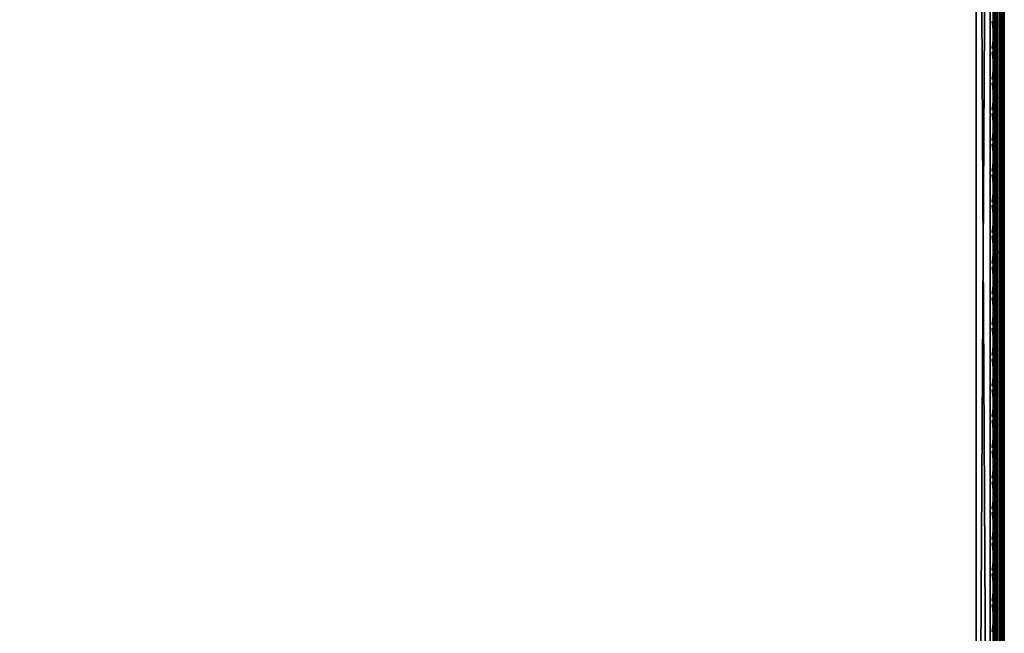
# Model space of a CAD drawing. Header units: inches. Extents: x 0 to 69, y -28.1 to 0.
# Tile 306 of 451: x 60.3 to 69, y -19.6 to -14.1. Entities that reach past the tile are written whole.
import ezdxf

# ---------------------------------------------------------------- set-up
doc = ezdxf.new("R2010")
doc.units = ezdxf.units.IN
doc.header["$LTSCALE"] = 0.03937
doc.header["$MEASUREMENT"] = 0
for name, color, linetype in [('A-FURN-3-ST', 151, 'Continuous'), ('A-FURN-3-ST-SEAM', 250, 'Continuous'), ('A-FURN-3-STITCH', 15, 'Continuous')]:
    doc.layers.add(name, color=color, linetype=linetype)

msp = doc.modelspace()

# ---------------------------------------------------------------- meshes
at = {"layer": 'A-FURN-3-ST'}
mesh = msp.add_polyface(dxfattribs=at)
corners = [(0.25, -5.4592, 18), (68.75, -5.4592, 18), (0.25, -5.1746, 17.9626), (68.75, -5.1746, 17.9626), (0.25, -4.9094, 17.8528), (68.75, -4.9094, 17.8528), (0.25, -4.6816, 17.6781), (68.75, -4.6816, 17.6781), (0.25, -4.5068, 17.4505), (68.75, -4.5068, 17.4505), (0.25, -4.3968, 17.1854), (68.75, -4.3968, 17.1854), (0.25, -4.3592, 16.9008), (68.75, -4.3504, 5.5004), (0.25, -4.3504, 5.5004), (0.25, -4.3883, 5.3089), (68.75, -4.3883, 5.3089), (0.25, -4.4967, 5.1466), (68.75, -4.4967, 5.1466), (0.25, -4.659, 5.0381), (68.75, -4.659, 5.0381), (0.25, -4.8504, 5), (0.25, -27.51, 5), (0.125, -4.8504, 5.0335), (0.125, -27.51, 5.0335), (0.0335, -4.8504, 5.125), (0.0335, -4.5038, 5.3567), (0.125, -4.3839, 5.5004), (0.125, -4.4193, 5.3217), (0.125, -4.5204, 5.1703), (0.125, -4.6718, 5.069), (0.0335, -4.4842, 16.9008), (0.125, -4.3926, 16.9008), (0.125, -4.4292, 17.1767), (0.0335, -5.2069, 17.8418), (0.125, -5.4592, 17.9665), (0.125, -5.1833, 17.9302), (0.0335, -4.77, 17.5897), (0.125, -4.7053, 17.6544), (0.125, -4.5358, 17.4337), (0.0335, -4.615, 17.3879), (0.0335, -4.5175, 17.153), (0.125, -4.9261, 17.8238), (0.125, -26.91, 17.9665), (0.25, -26.91, 18)]
mesh.append_faces([[corners[k] for k in face] for face in [(0, 1, 2), (2, 3, 4), (4, 5, 6), (6, 7, 8), (8, 9, 10), (10, 11, 12), (12, 13, 14), (14, 13, 15), (15, 16, 17), (17, 18, 19), (19, 20, 21), (21, 22, 23), (23, 24, 25), (26, 27, 28), (28, 27, 14), (28, 14, 15), (28, 15, 29), (29, 15, 17), (29, 17, 30), (30, 17, 19), (30, 19, 23), (23, 19, 21), (23, 25, 30), (27, 31, 32), (27, 32, 14), (14, 32, 12), (31, 33, 32), (32, 33, 10), (32, 10, 12), (34, 35, 36), (37, 38, 39, 40), (40, 39, 33, 41), (35, 0, 36), (36, 0, 2), (36, 2, 42), (42, 2, 4), (42, 4, 38), (38, 4, 6), (38, 6, 39), (39, 6, 8), (39, 8, 33), (33, 8, 10), (35, 43, 0), (44, 1, 0)]])
mesh = msp.add_polyface(dxfattribs=at)
corners = [(68.875, -4.8504, 5.0335), (68.875, -27.51, 5.0335), (68.75, -4.8504, 5), (68.75, -4.3504, 5.5004), (68.875, -4.3839, 5.5004), (68.75, -4.3883, 5.3089), (68.875, -4.4193, 5.3217), (68.75, -4.4967, 5.1466), (68.875, -4.5204, 5.1703), (68.75, -4.659, 5.0381), (68.875, -4.6718, 5.069), (68.9665, -4.7068, 5.1536), (68.9665, -4.4754, 5.5003), (68.9665, -4.5038, 5.3567), (68.9665, -4.5851, 5.2349), (68.75, -4.3592, 16.9008), (68.875, -4.3926, 16.9008), (68.75, -5.4592, 18), (68.875, -5.4592, 17.9665), (68.75, -5.1746, 17.9626), (68.875, -5.1833, 17.9302), (68.75, -4.9094, 17.8528), (68.875, -4.9261, 17.8238), (68.75, -4.6816, 17.6781), (68.875, -4.7053, 17.6544), (68.75, -4.5068, 17.4505), (68.875, -4.5358, 17.4337), (68.75, -4.3968, 17.1854), (68.875, -4.4292, 17.1767), (68.9665, -4.5175, 17.153), (68.9665, -5.4592, 17.875), (68.75, -26.91, 18), (68.875, -26.91, 17.9665), (0.25, -5.1746, 17.9626), (0.25, -4.9094, 17.8528), (0.25, -4.6816, 17.6781), (0.25, -4.5068, 17.4505), (0.25, -4.3968, 17.1854), (0.25, -4.3592, 16.9008), (0.25, -4.3883, 5.3089), (0.25, -4.4967, 5.1466), (0.25, -4.659, 5.0381), (0.25, -4.8504, 5), (68.75, -27.51, 5)]
mesh.append_faces([[corners[k] for k in face] for face in [(0, 1, 2), (3, 4, 5), (5, 4, 6), (5, 6, 7), (7, 6, 8), (7, 8, 9), (9, 8, 10), (9, 10, 2), (2, 10, 0), (0, 10, 11), (12, 6, 4), (8, 6, 13, 14), (3, 15, 4), (4, 15, 16), (4, 16, 12), (17, 18, 19), (19, 18, 20), (19, 20, 21), (21, 20, 22), (21, 22, 23), (23, 22, 24), (23, 24, 25), (25, 24, 26), (25, 26, 27), (27, 26, 28), (27, 28, 15), (15, 28, 16), (16, 28, 29), (18, 30, 20), (17, 31, 18), (18, 32, 30), (33, 17, 19), (34, 19, 21), (35, 21, 23), (36, 23, 25), (37, 25, 27), (38, 27, 15), (15, 3, 38), (39, 3, 5), (40, 5, 7), (41, 7, 9), (42, 9, 2), (2, 43, 42)]])
mesh = msp.add_polyface(dxfattribs=at)
corners = [(69, -4.8504, 5.25), (69, -27.51, 5.25), (68.9665, -4.8504, 5.125), (68.9665, -27.51, 5.125), (68.875, -4.8504, 5.0335), (68.9665, -4.7068, 5.1536), (69, -4.7253, 5.2835), (68.9665, -4.5851, 5.2349), (69, -4.6338, 5.3751), (68.9665, -4.5038, 5.3567), (69, -4.6004, 5.5002), (68.9665, -4.4754, 5.5003), (68.875, -4.4193, 5.3217), (68.875, -4.5204, 5.1703), (68.875, -4.6718, 5.069), (68.875, -4.3926, 16.9008), (68.9665, -4.4842, 16.9008), (69, -4.6092, 16.9007), (68.9665, -4.5175, 17.153), (69, -4.6383, 17.1205), (68.875, -5.1833, 17.9302), (68.9665, -5.4592, 17.875), (68.9665, -5.2069, 17.8418), (68.9665, -4.9719, 17.7445), (68.875, -4.9261, 17.8238), (68.9665, -4.77, 17.5897), (68.875, -4.7053, 17.6544), (68.9665, -4.615, 17.3879), (68.875, -4.5358, 17.4337), (68.875, -4.4292, 17.1767), (69, -5.4592, 17.75), (69, -5.2393, 17.7211), (69, -5.0343, 17.6362), (69, -4.8583, 17.5013), (69, -4.7233, 17.3254), (68.9665, -26.91, 17.875), (69, -27.76, 5.5), (69, -27.76, 16.9)]
mesh.append_faces([[corners[k] for k in face] for face in [(0, 1, 2), (2, 3, 4), (4, 5, 2), (2, 5, 0), (0, 5, 6), (6, 5, 7), (6, 7, 8), (8, 7, 9), (8, 9, 10), (10, 9, 11), (11, 9, 12), (13, 7, 5, 14), (11, 15, 16), (11, 16, 10), (10, 16, 17), (15, 18, 16), (16, 18, 19), (16, 19, 17), (20, 21, 22), (20, 22, 23, 24), (24, 23, 25, 26), (26, 25, 27, 28), (28, 27, 18, 29), (21, 30, 22), (22, 30, 31), (22, 31, 23), (23, 31, 32), (23, 32, 25), (25, 32, 33), (25, 33, 27), (27, 33, 34), (27, 34, 18), (18, 34, 19), (21, 35, 30), (0, 10, 1), (6, 8, 0), (0, 8, 10), (10, 17, 36), (37, 17, 30), (17, 19, 30), (30, 19, 34), (30, 34, 33), (33, 32, 30), (30, 32, 31)]])
mesh = msp.add_polyface(dxfattribs=at)
corners = [(68.9665, -4.8504, 5.125), (69, -27.51, 5.25), (68.9665, -27.51, 5.125), (69, -27.7265, 5.375), (69, -27.76, 5.5), (68.9665, -27.8565, 5.3565), (68.9665, -27.885, 5.5), (68.875, -27.9765, 5.5), (68.875, -27.6885, 5.069), (68.9665, -27.6535, 5.1535), (68.875, -27.8399, 5.1701), (68.9665, -27.7752, 5.2348), (68.875, -27.941, 5.3215), (69, -27.635, 5.2835), (69, -27.76, 16.9), (68.9665, -27.885, 16.9), (69, -26.91, 17.75), (68.9665, -26.91, 17.875), (69, -27.13, 17.721), (68.9665, -27.1624, 17.8418), (69, -27.335, 17.6361), (68.9665, -27.3975, 17.7444), (69, -27.511, 17.501), (68.9665, -27.5994, 17.5894), (69, -27.6461, 17.325), (68.9665, -27.7544, 17.3875), (69, -27.731, 17.12), (68.9665, -27.8518, 17.1523), (68.875, -27.9402, 17.176), (68.875, -26.91, 17.9665), (68.875, -27.186, 17.9302), (68.875, -27.4433, 17.8236), (68.875, -27.6641, 17.6541), (68.875, -27.8336, 17.4333), (68.9665, -5.4592, 17.875), (69, -5.4592, 17.75), (69, -4.6004, 5.5002), (69, -4.6092, 16.9007)]
mesh.append_faces([[corners[k] for k in face] for face in [(0, 1, 2), (3, 4, 5), (5, 4, 6), (5, 6, 7), (8, 2, 9), (10, 11, 5, 12), (2, 1, 9), (9, 1, 13), (9, 13, 11), (11, 13, 3), (11, 3, 5), (4, 14, 6), (6, 14, 15), (6, 15, 7), (16, 17, 18), (18, 17, 19), (18, 19, 20), (20, 19, 21), (20, 21, 22), (22, 21, 23), (22, 23, 24), (24, 23, 25), (24, 25, 26), (26, 25, 27), (26, 27, 14), (14, 27, 15), (15, 27, 28), (17, 29, 19), (19, 30, 31, 21), (21, 31, 32, 23), (23, 32, 33, 25), (25, 33, 28, 27), (34, 29, 17), (35, 17, 16), (1, 36, 4), (1, 4, 3), (4, 37, 14), (14, 35, 16), (18, 20, 16), (16, 20, 22), (16, 22, 24), (24, 26, 16), (16, 26, 14), (3, 13, 1)]])
mesh = msp.add_polyface(dxfattribs=at)
corners = [(0.25, -4.8504, 5), (68.75, -27.51, 5), (0.25, -27.51, 5), (0.125, -4.8504, 5.0335), (0.125, -27.51, 5.0335), (0.25, -28.01, 5.5), (0.125, -27.9765, 5.5), (0.25, -27.9719, 5.3087), (0.125, -27.941, 5.3215), (0.25, -27.8636, 5.1464), (0.125, -27.8399, 5.1701), (0.25, -27.7013, 5.0381), (0.125, -27.6885, 5.069), (0.0335, -27.6535, 5.1535), (0.0335, -27.885, 5.5), (0.25, -28.01, 16.9), (0.125, -27.9765, 16.9), (0.25, -26.91, 18), (0.125, -26.91, 17.9665), (0.25, -27.1947, 17.9625), (0.125, -27.186, 17.9302), (0.25, -27.46, 17.8526), (0.125, -27.4433, 17.8236), (0.25, -27.6878, 17.6778), (0.125, -27.6641, 17.6541), (0.25, -27.8626, 17.45), (0.125, -27.8336, 17.4333), (0.25, -27.9725, 17.1847), (0.125, -27.9402, 17.176), (0.0335, -27.8518, 17.1523), (0.0335, -26.91, 17.875), (0.0335, -27.5994, 17.5894), (0.0335, -27.7544, 17.3875), (0.125, -5.4592, 17.9665), (0.25, -5.4592, 18), (68.75, -28.01, 16.9), (68.75, -27.9725, 17.1847), (68.75, -27.8626, 17.45), (68.75, -27.6878, 17.6778), (68.75, -27.46, 17.8526), (68.75, -27.1947, 17.9625), (68.75, -27.7013, 5.0381), (68.75, -27.8636, 5.1464), (68.75, -27.9719, 5.3087)]
mesh.append_faces([[corners[k] for k in face] for face in [(0, 1, 2), (3, 2, 4), (5, 6, 7), (7, 6, 8), (7, 8, 9), (9, 8, 10), (9, 10, 11), (11, 10, 12), (11, 12, 2), (2, 12, 4), (4, 12, 13), (14, 8, 6), (5, 15, 6), (6, 15, 16), (6, 16, 14), (17, 18, 19), (19, 18, 20), (19, 20, 21), (21, 20, 22), (21, 22, 23), (23, 22, 24), (23, 24, 25), (25, 24, 26), (25, 26, 27), (27, 26, 28), (27, 28, 15), (15, 28, 16), (16, 28, 29), (18, 30, 20), (24, 31, 32, 26), (26, 32, 29, 28), (33, 30, 18), (34, 18, 17), (15, 35, 27), (27, 36, 25), (25, 37, 23), (23, 38, 21), (21, 39, 19), (19, 40, 17), (5, 35, 15), (2, 1, 11), (11, 41, 9), (9, 42, 7), (7, 43, 5)]])
mesh = msp.add_polyface(dxfattribs=at)
corners = [(68.875, -4.8504, 5.0335), (68.9665, -27.51, 5.125), (68.875, -27.51, 5.0335), (68.75, -4.8504, 5), (68.75, -27.51, 5), (68.9665, -27.8565, 5.3565), (68.875, -27.9765, 5.5), (68.875, -27.941, 5.3215), (68.75, -28.01, 5.5), (68.75, -27.9719, 5.3087), (68.875, -27.8399, 5.1701), (68.75, -27.8636, 5.1464), (68.875, -27.6885, 5.069), (68.75, -27.7013, 5.0381), (68.9665, -27.6535, 5.1535), (68.9665, -27.7752, 5.2348), (68.9665, -27.885, 16.9), (68.875, -27.9765, 16.9), (68.75, -28.01, 16.9), (68.875, -27.9402, 17.176), (68.75, -27.9725, 17.1847), (68.9665, -27.1624, 17.8418), (68.875, -26.91, 17.9665), (68.875, -27.186, 17.9302), (68.75, -26.91, 18), (68.75, -27.1947, 17.9625), (68.875, -27.4433, 17.8236), (68.75, -27.46, 17.8526), (68.875, -27.6641, 17.6541), (68.75, -27.6878, 17.6778), (68.875, -27.8336, 17.4333), (68.75, -27.8626, 17.45), (68.875, -5.4592, 17.9665), (0.25, -27.9725, 17.1847), (0.25, -27.8626, 17.45), (0.25, -27.6878, 17.6778), (0.25, -27.46, 17.8526), (0.25, -27.1947, 17.9625), (0.25, -26.91, 18), (0.25, -28.01, 5.5), (0.25, -27.7013, 5.0381), (0.25, -27.8636, 5.1464), (0.25, -27.9719, 5.3087), (68.75, -5.4592, 18)]
mesh.append_faces([[corners[k] for k in face] for face in [(0, 1, 2), (3, 2, 4), (5, 6, 7), (7, 6, 8), (7, 8, 9), (7, 9, 10), (10, 9, 11), (10, 11, 12), (12, 11, 13), (12, 13, 2), (2, 13, 4), (2, 1, 12), (12, 14, 15, 10), (6, 16, 17), (6, 17, 8), (8, 17, 18), (16, 19, 17), (17, 19, 20), (17, 20, 18), (21, 22, 23), (22, 24, 23), (23, 24, 25), (23, 25, 26), (26, 25, 27), (26, 27, 28), (28, 27, 29), (28, 29, 30), (30, 29, 31), (30, 31, 19), (19, 31, 20), (32, 24, 22), (33, 18, 20), (34, 20, 31), (35, 31, 29), (36, 29, 27), (37, 27, 25), (38, 25, 24), (8, 18, 39), (40, 4, 13), (41, 13, 11), (42, 11, 9), (39, 9, 8), (24, 43, 38)]])
at = {"layer": 'A-FURN-3-ST-SEAM'}
mesh = msp.add_polyface(dxfattribs=at)
corners = [(68.9035, -9.0343, 17.8826), (68.9128, -9.0343, 17.8675), (68.9128, -12.6094, 17.8675), (68.9035, -12.6094, 17.8826), (68.9128, -16.1846, 17.8675), (68.9035, -16.1846, 17.8826), (68.9128, -19.7597, 17.8675), (68.9035, -19.7597, 17.8826), (68.9128, -23.3349, 17.8675), (68.9035, -23.3349, 17.8826), (68.9128, -26.91, 17.8675), (68.9035, -26.91, 17.8826), (68.9, -26.91, 17.9), (68.9, -23.3349, 17.9), (68.9, -19.7597, 17.9), (68.9, -16.1846, 17.9), (68.9, -12.6094, 17.9), (68.9, -9.0343, 17.9), (68.9188, -9.0343, 17.939), (68.9071, -9.0343, 17.9255), (68.9071, -12.6094, 17.9255), (68.9188, -12.6094, 17.939), (68.9071, -16.1846, 17.9255), (68.9188, -16.1846, 17.939), (68.9071, -19.7597, 17.9255), (68.9188, -19.7597, 17.939), (68.9071, -23.3349, 17.9255), (68.9188, -23.3349, 17.939), (68.9071, -26.91, 17.9255), (68.9188, -26.91, 17.939), (68.9, -27.0951, 17.8825), (68.9266, -26.91, 17.8563), (68.9266, -23.3349, 17.8563), (68.9266, -19.7597, 17.8563), (68.9266, -16.1846, 17.8563), (68.9266, -12.6094, 17.8563)]
mesh.append_faces([[corners[k] for k in face] for face in [(9, 8, 10, 11), (11, 12, 9), (9, 13, 7), (7, 13, 14), (7, 14, 5), (5, 14, 15), (5, 15, 3), (3, 15, 16), (3, 16, 0), (0, 16, 17), (27, 26, 28, 29), (19, 17, 20), (20, 17, 16), (20, 16, 22), (22, 16, 15), (22, 15, 24), (24, 15, 14), (24, 14, 26), (26, 14, 13), (26, 13, 28), (28, 13, 12), (28, 12, 30), (31, 10, 8, 32)]])
mesh.append_faces([[corners[k] for k in face] for face in [(7, 6, 8, 9), (25, 24, 26, 27)]], dxfattribs={"vtx0": -1})
mesh.append_faces([[corners[k] for k in face] for face in [(3, 2, 4, 5), (5, 4, 6, 7), (21, 20, 22, 23), (23, 22, 24, 25), (33, 6, 4, 34), (34, 4, 2, 35)]], dxfattribs={"vtx0": -1, "vtx2": -1})
mesh.append_faces([[corners[k] for k in face] for face in [(0, 1, 2, 3), (18, 19, 20, 21), (32, 8, 6, 33)]], dxfattribs={"vtx2": -1})
mesh = msp.add_polyface(dxfattribs=at)
corners = [(68.9433, -19.7597, 17.8505), (68.9266, -19.7597, 17.8563), (68.9266, -16.1846, 17.8563), (68.9433, -16.1846, 17.8505), (68.9266, -12.6094, 17.8563), (68.9433, -12.6094, 17.8505), (68.9266, -9.0343, 17.8563), (68.9433, -9.0343, 17.8505), (68.9981, -9.0343, 17.8868), (68.9997, -9.0343, 17.9045), (68.9997, -12.6094, 17.9045), (68.9981, -12.6094, 17.8868), (68.9997, -16.1846, 17.9045), (68.9981, -16.1846, 17.8868), (68.9997, -19.7597, 17.9045), (68.9981, -19.7597, 17.8868), (68.9949, -9.0343, 17.9217), (68.9949, -12.6094, 17.9217), (68.9949, -16.1846, 17.9217), (68.9949, -19.7597, 17.9217), (68.9345, -9.0343, 17.9472), (68.9188, -9.0343, 17.939), (68.9188, -12.6094, 17.939), (68.9345, -12.6094, 17.9472), (68.9188, -16.1846, 17.939), (68.9345, -16.1846, 17.9472), (68.9188, -19.7597, 17.939), (68.9345, -19.7597, 17.9472), (68.961, -23.3349, 17.8515), (68.9433, -23.3349, 17.8505), (68.961, -19.7597, 17.8515), (68.961, -16.1846, 17.8515), (68.961, -12.6094, 17.8515), (68.9845, -23.3349, 17.9362), (68.9949, -23.3349, 17.9217), (68.9845, -19.7597, 17.9362), (68.9845, -16.1846, 17.9362), (68.9845, -12.6094, 17.9362), (68.9845, -9.0343, 17.9362), (68.9772, -23.3349, 17.8588), (68.9772, -19.7597, 17.8588), (68.9772, -16.1846, 17.8588), (68.9772, -12.6094, 17.8588), (68.9981, -23.3349, 17.8868), (68.9772, -9.0343, 17.8588), (68.9696, -23.3349, 17.9459), (68.9696, -19.7597, 17.9459), (68.9696, -16.1846, 17.9459), (68.9696, -12.6094, 17.9459), (68.9696, -9.0343, 17.9459), (68.9345, -23.3349, 17.9472)]
mesh.append_faces([[corners[k] for k in face] for face in [(5, 4, 6, 7), (37, 17, 16, 38), (11, 42, 44, 8), (48, 37, 38, 49), (23, 48, 49, 20)]], dxfattribs={"vtx0": -1})
mesh.append_faces([[corners[k] for k in face] for face in [(0, 1, 2, 3), (3, 2, 4, 5), (11, 10, 12, 13), (13, 12, 14, 15), (10, 17, 18, 12), (12, 18, 19, 14), (23, 22, 24, 25), (25, 24, 26, 27), (30, 0, 3, 31), (31, 3, 5, 32), (35, 19, 18, 36), (36, 18, 17, 37), (40, 30, 31, 41), (41, 31, 32, 42), (15, 40, 41, 13), (13, 41, 42, 11), (46, 35, 36, 47), (47, 36, 37, 48), (27, 46, 47, 25), (25, 47, 48, 23)]], dxfattribs={"vtx0": -1, "vtx2": -1})
mesh.append_faces([[corners[k] for k in face] for face in [(8, 9, 10, 11), (9, 16, 17, 10), (20, 21, 22, 23), (28, 29, 0, 30), (33, 34, 19, 35), (39, 28, 30, 40), (43, 39, 40, 15), (45, 33, 35, 46), (50, 45, 46, 27)]], dxfattribs={"vtx2": -1})
at = {"layer": 'A-FURN-3-STITCH'}
mesh = msp.add_polymesh((7, 4), dxfattribs=at)
for k, corner in enumerate([(68.8907, -14.3775, 17.9558), (68.8929, -14.3775, 17.9543), (68.8972, -14.3775, 17.9514), (68.8993, -14.3776, 17.9499), (68.895, -14.339, 17.9615), (68.8997, -14.339, 17.9637), (68.904, -14.339, 17.9608), (68.9036, -14.3391, 17.9556), (68.8976, -14.3001, 17.9646), (68.9023, -14.3001, 17.9669), (68.9066, -14.3001, 17.964), (68.9062, -14.3002, 17.9588), (68.8984, -14.261, 17.9652), (68.9031, -14.261, 17.9675), (68.9074, -14.261, 17.9646), (68.9071, -14.2611, 17.9594), (68.8976, -14.222, 17.9633), (68.9023, -14.2219, 17.9656), (68.9066, -14.222, 17.9627), (68.9062, -14.2221, 17.9575), (68.895, -14.1832, 17.9589), (68.8997, -14.1832, 17.9611), (68.904, -14.1832, 17.9582), (68.9036, -14.1833, 17.953), (68.8907, -14.145, 17.9519), (68.8929, -14.145, 17.9505), (68.8972, -14.1451, 17.9476), (68.8993, -14.1451, 17.9461)]):
    mesh.set_mesh_vertex(divmod(k, 4), corner)
mesh = msp.add_polymesh((7, 4), dxfattribs=at)
for k, corner in enumerate([(68.8907, -14.649, 17.9558), (68.8929, -14.649, 17.9543), (68.8972, -14.6491, 17.9514), (68.8993, -14.6491, 17.9499), (68.895, -14.6105, 17.9615), (68.8997, -14.6105, 17.9637), (68.904, -14.6105, 17.9608), (68.9036, -14.6106, 17.9556), (68.8976, -14.5716, 17.9646), (68.9023, -14.5716, 17.9669), (68.9066, -14.5717, 17.964), (68.9062, -14.5717, 17.9588), (68.8984, -14.5326, 17.9652), (68.9031, -14.5325, 17.9675), (68.9074, -14.5326, 17.9646), (68.9071, -14.5327, 17.9594), (68.8976, -14.4935, 17.9633), (68.9023, -14.4935, 17.9656), (68.9066, -14.4935, 17.9627), (68.9062, -14.4936, 17.9575), (68.895, -14.4548, 17.9589), (68.8997, -14.4547, 17.9611), (68.904, -14.4548, 17.9582), (68.9036, -14.4549, 17.953), (68.8907, -14.4165, 17.9519), (68.8929, -14.4165, 17.9505), (68.8972, -14.4166, 17.9476), (68.8993, -14.4166, 17.9461)]):
    mesh.set_mesh_vertex(divmod(k, 4), corner)
mesh = msp.add_polymesh((7, 4), dxfattribs=at)
for k, corner in enumerate([(68.8907, -14.9205, 17.9558), (68.8929, -14.9205, 17.9543), (68.8972, -14.9206, 17.9514), (68.8993, -14.9206, 17.9499), (68.895, -14.8821, 17.9615), (68.8997, -14.882, 17.9637), (68.904, -14.8821, 17.9608), (68.9036, -14.8822, 17.9556), (68.8976, -14.8432, 17.9646), (68.9023, -14.8431, 17.9669), (68.9066, -14.8432, 17.964), (68.9062, -14.8433, 17.9588), (68.8984, -14.8041, 17.9652), (68.9031, -14.8041, 17.9675), (68.9074, -14.8041, 17.9646), (68.9071, -14.8042, 17.9594), (68.8976, -14.765, 17.9633), (68.9023, -14.765, 17.9656), (68.9066, -14.7651, 17.9627), (68.9062, -14.7651, 17.9575), (68.895, -14.7263, 17.9589), (68.8997, -14.7262, 17.9611), (68.904, -14.7263, 17.9582), (68.9036, -14.7264, 17.953), (68.8907, -14.688, 17.9519), (68.8929, -14.6881, 17.9505), (68.8972, -14.6881, 17.9476), (68.8993, -14.6881, 17.9461)]):
    mesh.set_mesh_vertex(divmod(k, 4), corner)
mesh = msp.add_polymesh((7, 4), dxfattribs=at)
for k, corner in enumerate([(68.8907, -15.192, 17.9558), (68.8929, -15.1921, 17.9543), (68.8972, -15.1921, 17.9514), (68.8993, -15.1921, 17.9499), (68.895, -15.1536, 17.9615), (68.8997, -15.1536, 17.9637), (68.904, -15.1536, 17.9608), (68.9036, -15.1537, 17.9556), (68.8976, -15.1147, 17.9646), (68.9023, -15.1147, 17.9669), (68.9066, -15.1147, 17.964), (68.9062, -15.1148, 17.9588), (68.8984, -15.0756, 17.9652), (68.9031, -15.0756, 17.9675), (68.9074, -15.0756, 17.9646), (68.9071, -15.0757, 17.9594), (68.8976, -15.0366, 17.9633), (68.9023, -15.0365, 17.9656), (68.9066, -15.0366, 17.9627), (68.9062, -15.0367, 17.9575), (68.895, -14.9978, 17.9589), (68.8997, -14.9978, 17.9611), (68.904, -14.9978, 17.9582), (68.9036, -14.9979, 17.953), (68.8907, -14.9596, 17.9519), (68.8929, -14.9596, 17.9505), (68.8972, -14.9596, 17.9476), (68.8993, -14.9597, 17.9461)]):
    mesh.set_mesh_vertex(divmod(k, 4), corner)
mesh = msp.add_polymesh((7, 4), dxfattribs=at)
for k, corner in enumerate([(68.8907, -15.4636, 17.9558), (68.8929, -15.4636, 17.9543), (68.8972, -15.4636, 17.9514), (68.8993, -15.4637, 17.9499), (68.895, -15.4251, 17.9615), (68.8997, -15.4251, 17.9637), (68.904, -15.4251, 17.9608), (68.9036, -15.4252, 17.9556), (68.8976, -15.3862, 17.9646), (68.9023, -15.3862, 17.9669), (68.9066, -15.3862, 17.964), (68.9062, -15.3863, 17.9588), (68.8984, -15.3472, 17.9652), (68.9031, -15.3471, 17.9675), (68.9074, -15.3472, 17.9646), (68.9071, -15.3472, 17.9594), (68.8976, -15.3081, 17.9633), (68.9023, -15.3081, 17.9656), (68.9066, -15.3081, 17.9627), (68.9062, -15.3082, 17.9575), (68.895, -15.2693, 17.9589), (68.8997, -15.2693, 17.9611), (68.904, -15.2694, 17.9582), (68.9036, -15.2694, 17.953), (68.8907, -15.2311, 17.9519), (68.8929, -15.2311, 17.9505), (68.8972, -15.2312, 17.9476), (68.8993, -15.2312, 17.9461)]):
    mesh.set_mesh_vertex(divmod(k, 4), corner)
mesh = msp.add_polymesh((7, 4), dxfattribs=at)
for k, corner in enumerate([(68.8907, -15.7351, 17.9558), (68.8929, -15.7351, 17.9543), (68.8972, -15.7352, 17.9514), (68.8993, -15.7352, 17.9499), (68.895, -15.6967, 17.9615), (68.8997, -15.6966, 17.9637), (68.904, -15.6967, 17.9608), (68.9036, -15.6968, 17.9556), (68.8976, -15.6578, 17.9646), (68.9023, -15.6577, 17.9669), (68.9066, -15.6578, 17.964), (68.9062, -15.6579, 17.9588), (68.8984, -15.6187, 17.9652), (68.9031, -15.6186, 17.9675), (68.9074, -15.6187, 17.9646), (68.9071, -15.6188, 17.9594), (68.8976, -15.5796, 17.9633), (68.9023, -15.5796, 17.9656), (68.9066, -15.5796, 17.9627), (68.9062, -15.5797, 17.9575), (68.895, -15.5409, 17.9589), (68.8997, -15.5408, 17.9611), (68.904, -15.5409, 17.9582), (68.9036, -15.541, 17.953), (68.8907, -15.5026, 17.9519), (68.8929, -15.5027, 17.9505), (68.8972, -15.5027, 17.9476), (68.8993, -15.5027, 17.9461)]):
    mesh.set_mesh_vertex(divmod(k, 4), corner)
mesh = msp.add_polymesh((7, 4), dxfattribs=at)
for k, corner in enumerate([(68.8907, -16.0066, 17.9558), (68.8929, -16.0067, 17.9543), (68.8972, -16.0067, 17.9514), (68.8993, -16.0067, 17.9499), (68.895, -15.9682, 17.9615), (68.8997, -15.9681, 17.9637), (68.904, -15.9682, 17.9608), (68.9036, -15.9683, 17.9556), (68.8976, -15.9293, 17.9646), (68.9023, -15.9293, 17.9669), (68.9066, -15.9293, 17.964), (68.9062, -15.9294, 17.9588), (68.8984, -15.8902, 17.9652), (68.9031, -15.8902, 17.9675), (68.9074, -15.8902, 17.9646), (68.9071, -15.8903, 17.9594), (68.8976, -15.8512, 17.9633), (68.9023, -15.8511, 17.9656), (68.9066, -15.8512, 17.9627), (68.9062, -15.8513, 17.9575), (68.895, -15.8124, 17.9589), (68.8997, -15.8124, 17.9611), (68.904, -15.8124, 17.9582), (68.9036, -15.8125, 17.953), (68.8907, -15.7742, 17.9519), (68.8929, -15.7742, 17.9505), (68.8972, -15.7742, 17.9476), (68.8993, -15.7743, 17.9461)]):
    mesh.set_mesh_vertex(divmod(k, 4), corner)
mesh = msp.add_polymesh((7, 4), dxfattribs=at)
for k, corner in enumerate([(68.8907, -16.2782, 17.9558), (68.8929, -16.2782, 17.9543), (68.8972, -16.2782, 17.9514), (68.8993, -16.2783, 17.9499), (68.895, -16.2397, 17.9615), (68.8997, -16.2397, 17.9637), (68.904, -16.2397, 17.9608), (68.9036, -16.2398, 17.9556), (68.8976, -16.2008, 17.9646), (68.9023, -16.2008, 17.9669), (68.9066, -16.2008, 17.964), (68.9062, -16.2009, 17.9588), (68.8984, -16.1617, 17.9652), (68.9031, -16.1617, 17.9675), (68.9074, -16.1618, 17.9646), (68.9071, -16.1618, 17.9594), (68.8976, -16.1227, 17.9633), (68.9023, -16.1227, 17.9656), (68.9066, -16.1227, 17.9627), (68.9062, -16.1228, 17.9575), (68.895, -16.0839, 17.9589), (68.8997, -16.0839, 17.9611), (68.904, -16.0839, 17.9582), (68.9036, -16.084, 17.953), (68.8907, -16.0457, 17.9519), (68.8929, -16.0457, 17.9505), (68.8972, -16.0458, 17.9476), (68.8993, -16.0458, 17.9461)]):
    mesh.set_mesh_vertex(divmod(k, 4), corner)
mesh = msp.add_polymesh((7, 4), dxfattribs=at)
for k, corner in enumerate([(68.8907, -16.5497, 17.9558), (68.8929, -16.5497, 17.9543), (68.8972, -16.5498, 17.9514), (68.8993, -16.5498, 17.9499), (68.895, -16.5112, 17.9615), (68.8997, -16.5112, 17.9637), (68.904, -16.5113, 17.9608), (68.9036, -16.5113, 17.9556), (68.8976, -16.4724, 17.9646), (68.9023, -16.4723, 17.9669), (68.9066, -16.4724, 17.964), (68.9062, -16.4725, 17.9588), (68.8984, -16.4333, 17.9652), (68.9031, -16.4332, 17.9675), (68.9074, -16.4333, 17.9646), (68.9071, -16.4334, 17.9594), (68.8976, -16.3942, 17.9633), (68.9023, -16.3942, 17.9656), (68.9066, -16.3942, 17.9627), (68.9062, -16.3943, 17.9575), (68.895, -16.3555, 17.9589), (68.8997, -16.3554, 17.9611), (68.904, -16.3555, 17.9582), (68.9036, -16.3556, 17.953), (68.8907, -16.3172, 17.9519), (68.8929, -16.3172, 17.9505), (68.8972, -16.3173, 17.9476), (68.8993, -16.3173, 17.9461)]):
    mesh.set_mesh_vertex(divmod(k, 4), corner)
mesh = msp.add_polymesh((7, 4), dxfattribs=at)
for k, corner in enumerate([(68.8907, -16.8212, 17.9558), (68.8929, -16.8212, 17.9543), (68.8972, -16.8213, 17.9514), (68.8993, -16.8213, 17.9499), (68.895, -16.7828, 17.9615), (68.8997, -16.7827, 17.9637), (68.904, -16.7828, 17.9608), (68.9036, -16.7829, 17.9556), (68.8976, -16.7439, 17.9646), (68.9023, -16.7438, 17.9669), (68.9066, -16.7439, 17.964), (68.9062, -16.744, 17.9588), (68.8984, -16.7048, 17.9652), (68.9031, -16.7048, 17.9675), (68.9074, -16.7048, 17.9646), (68.9071, -16.7049, 17.9594), (68.8976, -16.6658, 17.9633), (68.9023, -16.6657, 17.9656), (68.9066, -16.6658, 17.9627), (68.9062, -16.6659, 17.9575), (68.895, -16.627, 17.9589), (68.8997, -16.627, 17.9611), (68.904, -16.627, 17.9582), (68.9036, -16.6271, 17.953), (68.8907, -16.5888, 17.9519), (68.8929, -16.5888, 17.9505), (68.8972, -16.5888, 17.9476), (68.8993, -16.5888, 17.9461)]):
    mesh.set_mesh_vertex(divmod(k, 4), corner)
mesh = msp.add_polymesh((7, 4), dxfattribs=at)
for k, corner in enumerate([(68.8907, -17.0928, 17.9558), (68.8929, -17.0928, 17.9543), (68.8972, -17.0928, 17.9514), (68.8993, -17.0929, 17.9499), (68.895, -17.0543, 17.9615), (68.8997, -17.0543, 17.9637), (68.904, -17.0543, 17.9608), (68.9036, -17.0544, 17.9556), (68.8976, -17.0154, 17.9646), (68.9023, -17.0154, 17.9669), (68.9066, -17.0154, 17.964), (68.9062, -17.0155, 17.9588), (68.8984, -16.9763, 17.9652), (68.9031, -16.9763, 17.9675), (68.9074, -16.9763, 17.9646), (68.9071, -16.9764, 17.9594), (68.8976, -16.9373, 17.9633), (68.9023, -16.9372, 17.9656), (68.9066, -16.9373, 17.9627), (68.9062, -16.9374, 17.9575), (68.895, -16.8985, 17.9589), (68.8997, -16.8985, 17.9611), (68.904, -16.8985, 17.9582), (68.9036, -16.8986, 17.953), (68.8907, -16.8603, 17.9519), (68.8929, -16.8603, 17.9505), (68.8972, -16.8604, 17.9476), (68.8993, -16.8604, 17.9461)]):
    mesh.set_mesh_vertex(divmod(k, 4), corner)
mesh = msp.add_polymesh((7, 4), dxfattribs=at)
for k, corner in enumerate([(68.8907, -17.3643, 17.9558), (68.8929, -17.3643, 17.9543), (68.8972, -17.3644, 17.9514), (68.8993, -17.3644, 17.9499), (68.895, -17.3258, 17.9615), (68.8997, -17.3258, 17.9637), (68.904, -17.3258, 17.9608), (68.9036, -17.3259, 17.9556), (68.8976, -17.2869, 17.9646), (68.9023, -17.2869, 17.9669), (68.9066, -17.287, 17.964), (68.9062, -17.287, 17.9588), (68.8984, -17.2479, 17.9652), (68.9031, -17.2478, 17.9675), (68.9074, -17.2479, 17.9646), (68.9071, -17.248, 17.9594), (68.8976, -17.2088, 17.9633), (68.9023, -17.2088, 17.9656), (68.9066, -17.2088, 17.9627), (68.9062, -17.2089, 17.9575), (68.895, -17.1701, 17.9589), (68.8997, -17.17, 17.9611), (68.904, -17.1701, 17.9582), (68.9036, -17.1701, 17.953), (68.8907, -17.1318, 17.9519), (68.8929, -17.1318, 17.9505), (68.8972, -17.1319, 17.9476), (68.8993, -17.1319, 17.9461)]):
    mesh.set_mesh_vertex(divmod(k, 4), corner)
mesh = msp.add_polymesh((7, 4), dxfattribs=at)
for k, corner in enumerate([(68.8907, -17.6358, 17.9558), (68.8929, -17.6358, 17.9543), (68.8972, -17.6359, 17.9514), (68.8993, -17.6359, 17.9499), (68.895, -17.5974, 17.9615), (68.8997, -17.5973, 17.9637), (68.904, -17.5974, 17.9608), (68.9036, -17.5975, 17.9556), (68.8976, -17.5585, 17.9646), (68.9023, -17.5584, 17.9669), (68.9066, -17.5585, 17.964), (68.9062, -17.5586, 17.9588), (68.8984, -17.5194, 17.9652), (68.9031, -17.5194, 17.9675), (68.9074, -17.5194, 17.9646), (68.9071, -17.5195, 17.9594), (68.8976, -17.4803, 17.9633), (68.9023, -17.4803, 17.9656), (68.9066, -17.4804, 17.9627), (68.9062, -17.4804, 17.9575), (68.895, -17.4416, 17.9589), (68.8997, -17.4415, 17.9611), (68.904, -17.4416, 17.9582), (68.9036, -17.4417, 17.953), (68.8907, -17.4033, 17.9519), (68.8929, -17.4034, 17.9505), (68.8972, -17.4034, 17.9476), (68.8993, -17.4034, 17.9461)]):
    mesh.set_mesh_vertex(divmod(k, 4), corner)
mesh = msp.add_polymesh((7, 4), dxfattribs=at)
for k, corner in enumerate([(68.8907, -17.9073, 17.9558), (68.8929, -17.9074, 17.9543), (68.8972, -17.9074, 17.9514), (68.8993, -17.9074, 17.9499), (68.895, -17.8689, 17.9615), (68.8997, -17.8689, 17.9637), (68.904, -17.8689, 17.9608), (68.9036, -17.869, 17.9556), (68.8976, -17.83, 17.9646), (68.9023, -17.83, 17.9669), (68.9066, -17.83, 17.964), (68.9062, -17.8301, 17.9588), (68.8984, -17.7909, 17.9652), (68.9031, -17.7909, 17.9675), (68.9074, -17.7909, 17.9646), (68.9071, -17.791, 17.9594), (68.8976, -17.7519, 17.9633), (68.9023, -17.7518, 17.9656), (68.9066, -17.7519, 17.9627), (68.9062, -17.752, 17.9575), (68.895, -17.7131, 17.9589), (68.8997, -17.7131, 17.9611), (68.904, -17.7131, 17.9582), (68.9036, -17.7132, 17.953), (68.8907, -17.6749, 17.9519), (68.8929, -17.6749, 17.9505), (68.8972, -17.6749, 17.9476), (68.8993, -17.675, 17.9461)]):
    mesh.set_mesh_vertex(divmod(k, 4), corner)
mesh = msp.add_polymesh((7, 4), dxfattribs=at)
for k, corner in enumerate([(68.8907, -18.1789, 17.9558), (68.8929, -18.1789, 17.9543), (68.8972, -18.1789, 17.9514), (68.8993, -18.179, 17.9499), (68.895, -18.1404, 17.9615), (68.8997, -18.1404, 17.9637), (68.904, -18.1404, 17.9608), (68.9036, -18.1405, 17.9556), (68.8976, -18.1015, 17.9646), (68.9023, -18.1015, 17.9669), (68.9066, -18.1015, 17.964), (68.9062, -18.1016, 17.9588), (68.8984, -18.0624, 17.9652), (68.9031, -18.0624, 17.9675), (68.9074, -18.0625, 17.9646), (68.9071, -18.0625, 17.9594), (68.8976, -18.0234, 17.9633), (68.9023, -18.0234, 17.9656), (68.9066, -18.0234, 17.9627), (68.9062, -18.0235, 17.9575), (68.895, -17.9846, 17.9589), (68.8997, -17.9846, 17.9611), (68.904, -17.9847, 17.9582), (68.9036, -17.9847, 17.953), (68.8907, -17.9464, 17.9519), (68.8929, -17.9464, 17.9505), (68.8972, -17.9465, 17.9476), (68.8993, -17.9465, 17.9461)]):
    mesh.set_mesh_vertex(divmod(k, 4), corner)
mesh = msp.add_polymesh((7, 4), dxfattribs=at)
for k, corner in enumerate([(68.8907, -18.4504, 17.9558), (68.8929, -18.4504, 17.9543), (68.8972, -18.4505, 17.9514), (68.8993, -18.4505, 17.9499), (68.895, -18.412, 17.9615), (68.8997, -18.4119, 17.9637), (68.904, -18.412, 17.9608), (68.9036, -18.412, 17.9556), (68.8976, -18.3731, 17.9646), (68.9023, -18.373, 17.9669), (68.9066, -18.3731, 17.964), (68.9062, -18.3732, 17.9588), (68.8984, -18.334, 17.9652), (68.9031, -18.3339, 17.9675), (68.9074, -18.334, 17.9646), (68.9071, -18.3341, 17.9594), (68.8976, -18.2949, 17.9633), (68.9023, -18.2949, 17.9656), (68.9066, -18.2949, 17.9627), (68.9062, -18.295, 17.9575), (68.895, -18.2562, 17.9589), (68.8997, -18.2561, 17.9611), (68.904, -18.2562, 17.9582), (68.9036, -18.2563, 17.953), (68.8907, -18.2179, 17.9519), (68.8929, -18.218, 17.9505), (68.8972, -18.218, 17.9476), (68.8993, -18.218, 17.9461)]):
    mesh.set_mesh_vertex(divmod(k, 4), corner)
mesh = msp.add_polymesh((7, 4), dxfattribs=at)
for k, corner in enumerate([(68.8907, -18.7219, 17.9558), (68.8929, -18.722, 17.9543), (68.8972, -18.722, 17.9514), (68.8993, -18.722, 17.9499), (68.895, -18.6835, 17.9615), (68.8997, -18.6834, 17.9637), (68.904, -18.6835, 17.9608), (68.9036, -18.6836, 17.9556), (68.8976, -18.6446, 17.9646), (68.9023, -18.6446, 17.9669), (68.9066, -18.6446, 17.964), (68.9062, -18.6447, 17.9588), (68.8984, -18.6055, 17.9652), (68.9031, -18.6055, 17.9675), (68.9074, -18.6055, 17.9646), (68.9071, -18.6056, 17.9594), (68.8976, -18.5665, 17.9633), (68.9023, -18.5664, 17.9656), (68.9066, -18.5665, 17.9627), (68.9062, -18.5666, 17.9575), (68.895, -18.5277, 17.9589), (68.8997, -18.5277, 17.9611), (68.904, -18.5277, 17.9582), (68.9036, -18.5278, 17.953), (68.8907, -18.4895, 17.9519), (68.8929, -18.4895, 17.9505), (68.8972, -18.4895, 17.9476), (68.8993, -18.4896, 17.9461)]):
    mesh.set_mesh_vertex(divmod(k, 4), corner)
mesh = msp.add_polymesh((7, 4), dxfattribs=at)
for k, corner in enumerate([(68.8907, -18.9935, 17.9558), (68.8929, -18.9935, 17.9543), (68.8972, -18.9935, 17.9514), (68.8993, -18.9936, 17.9499), (68.895, -18.955, 17.9615), (68.8997, -18.955, 17.9637), (68.904, -18.955, 17.9608), (68.9036, -18.9551, 17.9556), (68.8976, -18.9161, 17.9646), (68.9023, -18.9161, 17.9669), (68.9066, -18.9161, 17.964), (68.9062, -18.9162, 17.9588), (68.8984, -18.877, 17.9652), (68.9031, -18.877, 17.9675), (68.9074, -18.877, 17.9646), (68.9071, -18.8771, 17.9594), (68.8976, -18.838, 17.9633), (68.9023, -18.838, 17.9656), (68.9066, -18.838, 17.9627), (68.9062, -18.8381, 17.9575), (68.895, -18.7992, 17.9589), (68.8997, -18.7992, 17.9611), (68.904, -18.7992, 17.9582), (68.9036, -18.7993, 17.953), (68.8907, -18.761, 17.9519), (68.8929, -18.761, 17.9505), (68.8972, -18.7611, 17.9476), (68.8993, -18.7611, 17.9461)]):
    mesh.set_mesh_vertex(divmod(k, 4), corner)
mesh = msp.add_polymesh((7, 4), dxfattribs=at)
for k, corner in enumerate([(68.8907, -19.265, 17.9558), (68.8929, -19.265, 17.9543), (68.8972, -19.2651, 17.9514), (68.8993, -19.2651, 17.9499), (68.895, -19.2265, 17.9615), (68.8997, -19.2265, 17.9637), (68.904, -19.2266, 17.9608), (68.9036, -19.2266, 17.9556), (68.8976, -19.1877, 17.9646), (68.9023, -19.1876, 17.9669), (68.9066, -19.1877, 17.964), (68.9062, -19.1878, 17.9588), (68.8984, -19.1486, 17.9652), (68.9031, -19.1485, 17.9675), (68.9074, -19.1486, 17.9646), (68.9071, -19.1487, 17.9594), (68.8976, -19.1095, 17.9633), (68.9023, -19.1095, 17.9656), (68.9066, -19.1095, 17.9627), (68.9062, -19.1096, 17.9575), (68.895, -19.0708, 17.9589), (68.8997, -19.0707, 17.9611), (68.904, -19.0708, 17.9582), (68.9036, -19.0709, 17.953), (68.8907, -19.0325, 17.9519), (68.8929, -19.0325, 17.9505), (68.8972, -19.0326, 17.9476), (68.8993, -19.0326, 17.9461)]):
    mesh.set_mesh_vertex(divmod(k, 4), corner)
mesh = msp.add_polymesh((7, 4), dxfattribs=at)
for k, corner in enumerate([(68.8907, -19.5365, 17.9558), (68.8929, -19.5365, 17.9543), (68.8972, -19.5366, 17.9514), (68.8993, -19.5366, 17.9499), (68.895, -19.4981, 17.9615), (68.8997, -19.498, 17.9637), (68.904, -19.4981, 17.9608), (68.9036, -19.4982, 17.9556), (68.8976, -19.4592, 17.9646), (68.9023, -19.4591, 17.9669), (68.9066, -19.4592, 17.964), (68.9062, -19.4593, 17.9588), (68.8984, -19.4201, 17.9652), (68.9031, -19.4201, 17.9675), (68.9074, -19.4201, 17.9646), (68.9071, -19.4202, 17.9594), (68.8976, -19.3811, 17.9633), (68.9023, -19.381, 17.9656), (68.9066, -19.3811, 17.9627), (68.9062, -19.3811, 17.9575), (68.895, -19.3423, 17.9589), (68.8997, -19.3423, 17.9611), (68.904, -19.3423, 17.9582), (68.9036, -19.3424, 17.953), (68.8907, -19.304, 17.9519), (68.8929, -19.3041, 17.9505), (68.8972, -19.3041, 17.9476), (68.8993, -19.3041, 17.9461)]):
    mesh.set_mesh_vertex(divmod(k, 4), corner)

doc.saveas('drawing.dxf')
